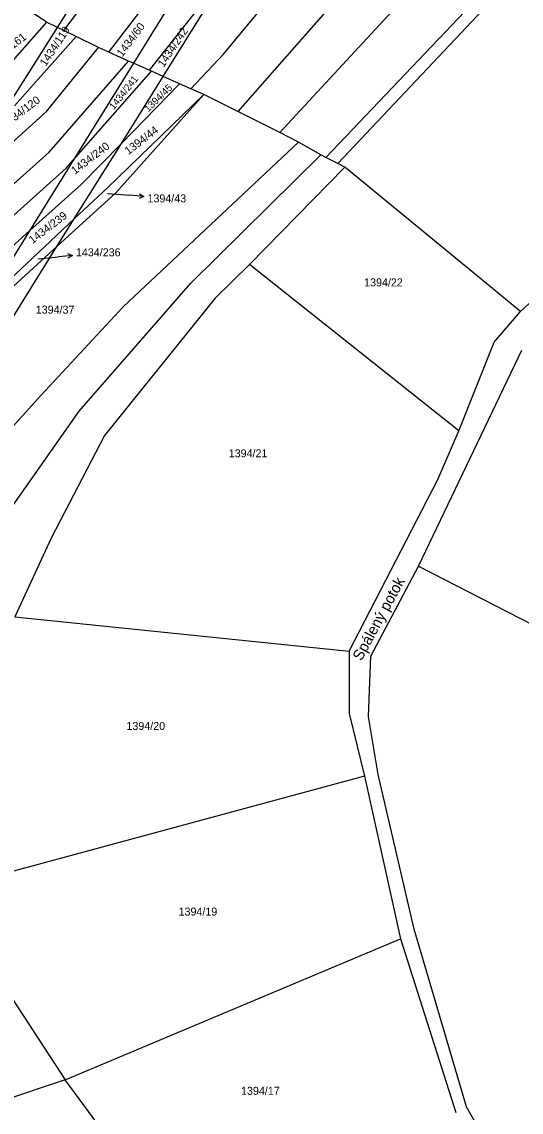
# Model space of a CAD drawing. Extents: x -580630 to -576196, y -1189024 to -1183567.
# Drawn here: x -578439.5 to -578333.4, y -1187426.8 to -1187195.1 of the extents above; entities that cross this region are included whole.
import ezdxf

# ---------------------------------------------------------------- set-up
doc = ezdxf.new("R2010")
doc.units = 0
for name, color, linetype in [('Vrstva 1', 7, 'Continuous'), ('Vrstva 15', 7, 'Continuous'), ('Vrstva 16', 7, 'Continuous'), ('Vrstva 18', 7, 'Continuous'), ('Vrstva 6', 7, 'Continuous')]:
    doc.layers.add(name, color=color, linetype=linetype)

msp = doc.modelspace()

# ---------------------------------------------------------------- linework, layer by layer
at = {"layer": 'Vrstva 1'}
for p, q in [((-578431.97, -1187196.29), (-578349.84, -1187067.18)), ((-578386.15, -1187156.01), (-578415.8, -1187203.88)), ((-578317.55, -1187163.61), (-578374.9, -1187223.91)), ((-578315.96, -1187165.41), (-578372.37, -1187225.22)), ((-578409.5, -1187206.72), (-578394.49, -1187182.69)), ((-578444.44, -1187215.89), (-578431.97, -1187196.29)), ((-578415.8, -1187203.88), (-578428.52, -1187224.42)), ((-578418.38, -1187220.94), (-578409.5, -1187206.72)), ((-578428.4, -1187236.98), (-578418.38, -1187220.94)), ((-578428.52, -1187224.42), (-578437.87, -1187239.52)), ((-578372.37, -1187225.22), (-578374.9, -1187223.91)), ((-578333.55, -1187256.66), (-578306.27, -1187231.2)), ((-578432.06, -1187242.84), (-578428.4, -1187236.98)), ((-578437.87, -1187239.52), (-578443.83, -1187249.14)), ((-578467.79, -1187300.04), (-578432.06, -1187242.84)), ((-578339.17, -1187263.18), (-578333.55, -1187256.66)), ((-578346.68, -1187282.02), (-578339.17, -1187263.18)), ((-578355.24, -1187310.75), (-578333.27, -1187264.87)), ((-578351.11, -1187292.32), (-578346.68, -1187282.02)), ((-578370, -1187328.84), (-578351.11, -1187292.32)), ((-578365.33, -1187329.89), (-578355.24, -1187310.75)), ((-578370, -1187328.84), (-578369.97, -1187342.04)), ((-578365.87, -1187342.72), (-578365.33, -1187329.89)), ((-578369.97, -1187342.04), (-578366.68, -1187355.37)), ((-578363.83, -1187355), (-578365.87, -1187342.72)), ((-578366.68, -1187355.37), (-578359.05, -1187389.95)), ((-578356.19, -1187387.9), (-578363.83, -1187355)), ((-578345.01, -1187425.58), (-578356.19, -1187387.9)), ((-578359.05, -1187389.95), (-578347.32, -1187426.8)), ((-578317.04, -1187474.85), (-578345.01, -1187425.58))]:
    msp.add_line(p, q, dxfattribs=at)
at = {"layer": 'Vrstva 16'}
for p, q in [((-578421.23, -1187231.6), (-578416.58, -1187231.96)), ((-578413.589, -1187232.189), (-578416.58, -1187231.96)), ((-578436.01, -1187245.47), (-578431.77, -1187245.03)), ((-578428.786, -1187244.717), (-578431.77, -1187245.03))]:
    msp.add_line(p, q, dxfattribs=at)
for points in [[(-578414.548, -1187231.614), (-578413.589, -1187232.189), (-578414.624, -1187232.611)], [(-578429.833, -1187244.324), (-578428.786, -1187244.717), (-578429.729, -1187245.318)]]:
    msp.add_lwpolyline(points, dxfattribs=at)
at = {"layer": 'Vrstva 6'}
for p, q in [((-578396.66, -1187201.94), (-578329.78, -1187121.43)), ((-578325.96, -1187137.12), (-578393.65, -1187214.16)), ((-578430.62, -1187196.97), (-578390.87, -1187143.94)), ((-578421.03, -1187201.56), (-578386.15, -1187156.01)), ((-578384.72, -1187218.64), (-578336.41, -1187166.42)), ((-578394.49, -1187182.69), (-578412.5, -1187205.36)), ((-578434.28, -1187195.19), (-578439.5, -1187191.65)), ((-578434.28, -1187195.19), (-578447.66, -1187210.27)), ((-578431.97, -1187196.29), (-578434.28, -1187195.19)), ((-578430.62, -1187196.97), (-578431.97, -1187196.29)), ((-578428, -1187198.25), (-578430.62, -1187196.97)), ((-578441.1, -1187212.94), (-578428, -1187198.25)), ((-578423.21, -1187200.58), (-578428, -1187198.25)), ((-578434.32, -1187214.13), (-578423.21, -1187200.58)), ((-578421.03, -1187201.56), (-578423.21, -1187200.58)), ((-578416.83, -1187203.44), (-578421.03, -1187201.56)), ((-578433.75, -1187222.78), (-578416.83, -1187203.44)), ((-578415.8, -1187203.88), (-578416.83, -1187203.44)), ((-578412.5, -1187205.36), (-578415.8, -1187203.88)), ((-578403.65, -1187209.32), (-578396.66, -1187201.94)), ((-578428.52, -1187224.42), (-578411.99, -1187205.61)), ((-578411.99, -1187205.61), (-578412.5, -1187205.36)), ((-578409.5, -1187206.72), (-578411.99, -1187205.61)), ((-578418.38, -1187220.94), (-578405.99, -1187208.29)), ((-578405.99, -1187208.29), (-578409.5, -1187206.72)), ((-578403.65, -1187209.32), (-578405.99, -1187208.29)), ((-578400.86, -1187210.54), (-578421.34, -1187230.35)), ((-578400.86, -1187210.54), (-578419.55, -1187231.43)), ((-578400.86, -1187210.54), (-578403.65, -1187209.32)), ((-578393.65, -1187214.16), (-578400.86, -1187210.54)), ((-578434.32, -1187214.13), (-578455.58, -1187233.4)), ((-578384.72, -1187218.64), (-578393.65, -1187214.16)), ((-578380.73, -1187220.65), (-578384.72, -1187218.64)), ((-578426.93, -1187229.67), (-578418.38, -1187220.94)), ((-578380.73, -1187220.65), (-578418.02, -1187255.64)), ((-578376, -1187223.34), (-578380.73, -1187220.65)), ((-578464.79, -1187250.65), (-578433.75, -1187222.78)), ((-578430.08, -1187226.2), (-578428.52, -1187224.42)), ((-578403.59, -1187250.61), (-578376, -1187223.34)), ((-578374.9, -1187223.91), (-578376, -1187223.34)), ((-578466.7, -1187258.97), (-578430.08, -1187226.2)), ((-578370.92, -1187225.97), (-578391.15, -1187246.67)), ((-578370.92, -1187225.97), (-578372.37, -1187225.22)), ((-578333.55, -1187256.66), (-578370.92, -1187225.97)), ((-578437.87, -1187239.52), (-578426.93, -1187229.67)), ((-578419.55, -1187231.43), (-578432.06, -1187242.84)), ((-578421.34, -1187230.35), (-578428.4, -1187236.98)), ((-578428.4, -1187236.98), (-578447.27, -1187254.72)), ((-578488.28, -1187284.91), (-578437.87, -1187239.52)), ((-578432.06, -1187242.84), (-578450.07, -1187259.26)), ((-578391.15, -1187246.67), (-578398.44, -1187253.83)), ((-578346.68, -1187282.02), (-578391.15, -1187246.67)), ((-578427.37, -1187277.82), (-578403.59, -1187250.61)), ((-578398.44, -1187253.83), (-578421.97, -1187282.98)), ((-578418.02, -1187255.64), (-578435.49, -1187274.48)), ((-578435.49, -1187274.48), (-578474.93, -1187317.63)), ((-578454.8, -1187316.88), (-578427.37, -1187277.82)), ((-578421.97, -1187282.98), (-578433.29, -1187304.82)), ((-578433.29, -1187304.82), (-578441, -1187321.53)), ((-578355.24, -1187310.75), (-578283.87, -1187347.41)), ((-578441, -1187321.53), (-578370, -1187328.84)), ((-578366.68, -1187355.37), (-578453.16, -1187378.71)), ((-578430.32, -1187419.88), (-578359.05, -1187389.95)), ((-578446.61, -1187394.95), (-578430.32, -1187419.88)), ((-578430.32, -1187419.88), (-578459.24, -1187429.56)), ((-578403.79, -1187455.88), (-578430.32, -1187419.88))]:
    msp.add_line(p, q, dxfattribs=at)

# ---------------------------------------------------------------- texts
at = {"layer": 'Vrstva 15'}
msp.add_text('Spálený potok', height=2.3, rotation=61.53567, dxfattribs=at).set_placement((-578367.359, -1187331.016))
at = {"layer": 'Vrstva 16'}
for s, p in [('1394/43', (-578412.818, -1187233.46)), ('1434/236', (-578428.031, -1187244.92))]:
    msp.add_text(s, height=1.7, dxfattribs=at).set_placement(p)
at = {"layer": 'Vrstva 18'}
for s, height, rotation, p in [('1434/119', 1.7, 56.37905, (-578434.446, -1187204.684)), ('1434/60', 1.7, 53.22778, (-578418.18, -1187202.677)), ('1434/242', 1.7, 56.37905, (-578409.393, -1187204.906)), ('1434/161', 1.7, 37.29955, (-578445.925, -1187204.404)), ('1434/241', 1.51, 51.39431, (-578419.952, -1187213.877)), ('1394/45', 1.52, 44.23234, (-578412.665, -1187214.388)), ('1434/120', 1.7, 37.24226, (-578443.004, -1187217.791)), ('1394/44', 1.7, 37.29955, (-578416.89, -1187223.428)), ('1434/240', 1.7, 37.29955, (-578428.248, -1187227.616)), ('1434/239', 1.7, 37.29955, (-578437.266, -1187242.353))]:
    msp.add_text(s, height=height, rotation=rotation, dxfattribs=at).set_placement(p)
for s, height, p in [('1394/43', 0.1, (-578421.503, -1187231.6)), ('1434/236', 0.1, (-578436.328, -1187245.47)), ('1394/22', 1.7, (-578366.788, -1187251.31)), ('1394/37', 1.7, (-578436.568, -1187257.1)), ('1394/21', 1.7, (-578395.556, -1187287.62)), ('1394/20', 1.7, (-578417.301, -1187345.54)), ('1394/19', 1.7, (-578406.213, -1187384.98)), ('1394/17', 1.7, (-578392.943, -1187423.06))]:
    msp.add_text(s, height=height, dxfattribs=at).set_placement(p)

doc.saveas('drawing.dxf')
